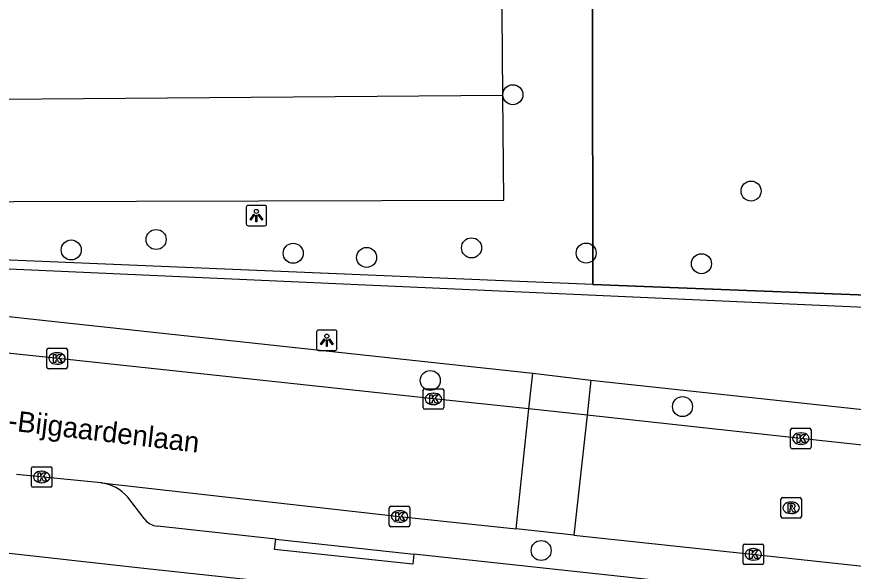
# Model space of a CAD drawing. Extents: x 160732 to 162105, y 387428 to 388479.
# Drawn here: x 161964.11 to 162004.96, y 388086.9 to 388113.99 of the extents above; entities that cross this region are included whole.
import ezdxf

# ---------------------------------------------------------------- set-up
doc = ezdxf.new("R2010")
doc.units = 0
for name, color, linetype in [('IMGEO_Boom', 7, 'Continuous'), ('IMGEO_Groenvoorziening', 7, 'Continuous'), ('IMGEO_Hek', 7, 'Continuous'), ('IMGEO_Kolk', 7, 'Continuous'), ('IMGEO_Lichtpunt', 7, 'Continuous'), ('IMGEO_Openbare_ruimte_label', 7, 'Continuous'), ('IMGEO_Parkeervlak_open', 7, 'Continuous'), ('IMGEO_Rijbaan_lokaal_open', 7, 'Continuous'), ('IMGEO_Rioolput', 7, 'Continuous'), ('IMGEO_Voetpad_open', 7, 'Continuous')]:
    doc.layers.add(name, color=color, linetype=linetype)

msp = doc.modelspace()

# ---------------------------------------------------------------- linework, layer by layer
at = {"layer": 'IMGEO_Boom'}
for centre in [(161988.338, 388110.18), (161999.966, 388105.471), (161970.919, 388103.105), (161966.774, 388102.594), (161986.319, 388102.697), (161977.612, 388102.432), (161981.198, 388102.229), (161991.915, 388102.444), (161997.546, 388101.924), (161984.306, 388096.218), (161996.619, 388094.941), (161989.719, 388087.913)]:
    msp.add_circle(centre, 0.489, dxfattribs=at)
at = {"layer": 'IMGEO_Groenvoorziening'}
for points in [[(161992.198, 388138.753), (161992.245, 388100.907)], [(161992.245, 388100.907), (161988.668, 388101.046), (161945.889, 388102.853)], [(161992.245, 388100.907), (162047.858, 388098.747)]]:
    msp.add_lwpolyline(points, dxfattribs=at)
at = {"layer": 'IMGEO_Hek'}
for points in [[(161992.245, 388100.907), (161992.198, 388138.753)], [(161988.668, 388101.046), (161945.889, 388102.853)], [(161992.245, 388100.907), (161988.668, 388101.046)], [(162047.858, 388098.747), (161992.245, 388100.907)]]:
    msp.add_lwpolyline(points, dxfattribs=at)
at = {"layer": 'IMGEO_Kolk'}
for p, q in [((161965.659, 388097.793), (161966.511, 388097.793)), ((161965.584, 388096.867), (161965.584, 388097.719)), ((161966.072, 388097.573), (161966.097, 388097.573)), ((161966.585, 388097.719), (161966.585, 388096.867)), ((161966.095, 388097.013), (161966.07, 388097.013)), ((161966.511, 388096.793), (161965.659, 388096.793)), ((161983.959, 388094.891), (161983.959, 388095.743)), ((161984.034, 388095.817), (161984.886, 388095.817)), ((161984.96, 388095.743), (161984.96, 388094.891)), ((161984.447, 388095.597), (161984.472, 388095.597)), ((161984.47, 388095.037), (161984.445, 388095.037)), ((161984.886, 388094.817), (161984.034, 388094.817)), ((162001.897, 388092.955), (162001.897, 388093.807)), ((162001.972, 388093.881), (162002.824, 388093.881)), ((162002.898, 388093.807), (162002.898, 388092.955)), ((162002.385, 388093.661), (162002.41, 388093.661)), ((162002.824, 388092.881), (162001.972, 388092.881)), ((162002.408, 388093.101), (162002.383, 388093.101)), ((161964.834, 388091.079), (161964.834, 388091.931)), ((161964.909, 388092.005), (161965.761, 388092.005)), ((161965.322, 388091.785), (161965.347, 388091.785)), ((161965.835, 388091.931), (161965.835, 388091.079)), ((161965.345, 388091.225), (161965.32, 388091.225)), ((161965.761, 388091.005), (161964.909, 388091.005)), ((161982.305, 388089.149), (161982.305, 388090.001)), ((161982.38, 388090.075), (161983.232, 388090.075)), ((161983.306, 388090.001), (161983.306, 388089.149)), ((161982.793, 388089.855), (161982.818, 388089.855)), ((161982.816, 388089.295), (161982.791, 388089.295)), ((161983.232, 388089.075), (161982.38, 388089.075)), ((161999.574, 388087.298), (161999.574, 388088.15)), ((161999.649, 388088.224), (162000.501, 388088.224)), ((162000.062, 388088.004), (162000.087, 388088.004)), ((162000.575, 388088.15), (162000.575, 388087.298)), ((162000.501, 388087.224), (161999.649, 388087.224)), ((162000.085, 388087.444), (162000.06, 388087.444))]:
    msp.add_line(p, q, dxfattribs=at)
for points in [[(161965.659, 388097.793), (161966.511, 388097.793)], [(161965.584, 388096.867), (161965.584, 388097.719)], [(161965.905, 388097.493), (161966.028, 388097.493), (161966.028, 388097.342), (161966.158, 388097.493), (161966.322, 388097.493), (161966.176, 388097.342), (161966.329, 388097.093), (161966.177, 388097.093), (161966.092, 388097.257), (161966.028, 388097.19), (161966.028, 388097.093), (161965.905, 388097.093), (161965.905, 388097.493)], [(161966.585, 388097.719), (161966.585, 388096.867)], [(161966.511, 388096.793), (161965.659, 388096.793)], [(161983.959, 388094.891), (161983.959, 388095.743)], [(161984.034, 388095.817), (161984.886, 388095.817)], [(161984.96, 388095.743), (161984.96, 388094.891)], [(161984.28, 388095.517), (161984.403, 388095.517), (161984.403, 388095.366), (161984.533, 388095.517), (161984.697, 388095.517), (161984.551, 388095.366), (161984.704, 388095.117), (161984.552, 388095.117), (161984.467, 388095.281), (161984.403, 388095.214), (161984.403, 388095.117), (161984.28, 388095.117), (161984.28, 388095.517)], [(161984.886, 388094.817), (161984.034, 388094.817)], [(162001.897, 388092.955), (162001.897, 388093.807)], [(162001.972, 388093.881), (162002.824, 388093.881)], [(162002.898, 388093.807), (162002.898, 388092.955)], [(162002.218, 388093.581), (162002.341, 388093.581), (162002.341, 388093.43), (162002.471, 388093.581), (162002.635, 388093.581), (162002.489, 388093.43), (162002.642, 388093.181), (162002.49, 388093.181), (162002.405, 388093.345), (162002.341, 388093.278), (162002.341, 388093.181), (162002.218, 388093.181), (162002.218, 388093.581)], [(162002.824, 388092.881), (162001.972, 388092.881)], [(161964.834, 388091.079), (161964.834, 388091.931)], [(161964.909, 388092.005), (161965.761, 388092.005)], [(161965.155, 388091.705), (161965.278, 388091.705), (161965.278, 388091.554), (161965.408, 388091.705), (161965.572, 388091.705), (161965.426, 388091.554), (161965.579, 388091.305), (161965.427, 388091.305), (161965.342, 388091.469), (161965.278, 388091.402), (161965.278, 388091.305), (161965.155, 388091.305), (161965.155, 388091.705)], [(161965.835, 388091.931), (161965.835, 388091.079)], [(161965.761, 388091.005), (161964.909, 388091.005)], [(161982.305, 388089.149), (161982.305, 388090.001)], [(161982.38, 388090.075), (161983.232, 388090.075)], [(161983.306, 388090.001), (161983.306, 388089.149)], [(161982.626, 388089.775), (161982.749, 388089.775), (161982.749, 388089.624), (161982.879, 388089.775), (161983.043, 388089.775), (161982.897, 388089.624), (161983.05, 388089.375), (161982.898, 388089.375), (161982.813, 388089.539), (161982.749, 388089.472), (161982.749, 388089.375), (161982.626, 388089.375), (161982.626, 388089.775)], [(161983.232, 388089.075), (161982.38, 388089.075)], [(161999.574, 388087.298), (161999.574, 388088.15)], [(161999.649, 388088.224), (162000.501, 388088.224)], [(162000.575, 388088.15), (162000.575, 388087.298)], [(161999.895, 388087.924), (162000.018, 388087.924), (162000.018, 388087.773), (162000.148, 388087.924), (162000.312, 388087.924), (162000.166, 388087.773), (162000.319, 388087.524), (162000.167, 388087.524), (162000.082, 388087.688), (162000.018, 388087.621), (162000.018, 388087.524), (161999.895, 388087.524), (161999.895, 388087.924)], [(162000.501, 388087.224), (161999.649, 388087.224)]]:
    msp.add_lwpolyline(points, dxfattribs=at)
for centre, start, end in [((161965.661, 388097.717), 91.552, 178.448), ((161965.661, 388097.717), 91.552, 178.448), ((161966.509, 388097.717), 1.552, 88.448), ((161966.509, 388097.717), 1.552, 88.448), ((161965.661, 388096.869), 181.552, 268.448), ((161965.661, 388096.869), 181.552, 268.448), ((161966.509, 388096.869), 271.552, 358.448), ((161966.509, 388096.869), 271.552, 358.448), ((161984.036, 388095.741), 91.552, 178.448), ((161984.036, 388095.741), 91.552, 178.448), ((161984.884, 388095.741), 1.552, 88.448), ((161984.884, 388095.741), 1.552, 88.448), ((161984.036, 388094.893), 181.552, 268.448), ((161984.036, 388094.893), 181.552, 268.448), ((161984.884, 388094.893), 271.552, 358.448), ((161984.884, 388094.893), 271.552, 358.448), ((162001.974, 388093.805), 91.552, 178.448), ((162001.974, 388093.805), 91.552, 178.448), ((162002.822, 388093.805), 1.552, 88.448), ((162002.822, 388093.805), 1.552, 88.448), ((162001.974, 388092.957), 181.552, 268.448), ((162001.974, 388092.957), 181.552, 268.448), ((162002.822, 388092.957), 271.552, 358.448), ((162002.822, 388092.957), 271.552, 358.448), ((161964.911, 388091.929), 91.552, 178.448), ((161964.911, 388091.929), 91.552, 178.448), ((161965.759, 388091.929), 1.552, 88.448), ((161965.759, 388091.929), 1.552, 88.448), ((161964.911, 388091.081), 181.552, 268.448), ((161964.911, 388091.081), 181.552, 268.448), ((161965.759, 388091.081), 271.552, 358.448), ((161965.759, 388091.081), 271.552, 358.448), ((161982.382, 388089.999), 91.552, 178.448), ((161982.382, 388089.999), 91.552, 178.448), ((161983.23, 388089.999), 1.552, 88.448), ((161983.23, 388089.999), 1.552, 88.448), ((161982.382, 388089.151), 181.552, 268.448), ((161982.382, 388089.151), 181.552, 268.448), ((161983.23, 388089.151), 271.552, 358.448), ((161983.23, 388089.151), 271.552, 358.448), ((161999.651, 388088.148), 91.552, 178.448), ((161999.651, 388088.148), 91.552, 178.448), ((162000.499, 388088.148), 1.552, 88.448), ((162000.499, 388088.148), 1.552, 88.448), ((161999.651, 388087.3), 181.552, 268.448), ((161999.651, 388087.3), 181.552, 268.448), ((162000.499, 388087.3), 271.552, 358.448), ((162000.499, 388087.3), 271.552, 358.448)]:
    msp.add_arc(centre, 0.0765, start, end, dxfattribs=at)
for centre, major_axis, ratio, start_param, end_param in [((161966.071, 388097.293), (-0.387, 0.002), 0.722429, 4.712389, 7.853982), ((161966.096, 388097.293), (-0.39, 0.002), 0.717154, 1.570796, 4.712389), ((161984.446, 388095.317), (-0.387, 0.002), 0.722429, 4.712389, 7.853982), ((161984.471, 388095.317), (-0.39, 0.002), 0.717154, 1.570796, 4.712389), ((162002.384, 388093.381), (-0.387, 0.002), 0.722429, 4.712389, 7.853982), ((162002.409, 388093.381), (-0.39, 0.002), 0.717154, 1.570796, 4.712389), ((161965.321, 388091.505), (-0.387, 0.002), 0.722429, 4.712389, 7.853982), ((161965.346, 388091.505), (-0.39, 0.002), 0.717154, 1.570796, 4.712389), ((161982.792, 388089.575), (-0.387, 0.002), 0.722429, 4.712389, 7.853982), ((161982.817, 388089.575), (-0.39, 0.002), 0.717154, 1.570796, 4.712389), ((162000.061, 388087.724), (-0.387, 0.002), 0.722429, 4.712389, 7.853982), ((162000.086, 388087.724), (-0.39, 0.002), 0.717154, 1.570796, 4.712389)]:
    msp.add_ellipse(centre, major_axis=major_axis, ratio=ratio, start_param=start_param, end_param=end_param, dxfattribs=at)
at = {"layer": 'IMGEO_Lichtpunt'}
for p, q in [((161976.219, 388104.774), (161975.411, 388104.774)), ((161976.219, 388104.774), (161975.411, 388104.774)), ((161975.317, 388104.679), (161975.317, 388103.872)), ((161975.317, 388104.679), (161975.317, 388103.872)), ((161976.313, 388103.872), (161976.313, 388104.679)), ((161976.313, 388103.872), (161976.313, 388104.679)), ((161975.411, 388103.778), (161976.219, 388103.778)), ((161975.411, 388103.778), (161976.219, 388103.778)), ((161978.754, 388098.586), (161978.754, 388097.779)), ((161978.754, 388098.586), (161978.754, 388097.779)), ((161979.656, 388098.681), (161978.848, 388098.681)), ((161979.656, 388098.681), (161978.848, 388098.681)), ((161979.75, 388097.779), (161979.75, 388098.586)), ((161979.75, 388097.779), (161979.75, 388098.586)), ((161978.848, 388097.685), (161979.656, 388097.685)), ((161978.848, 388097.685), (161979.656, 388097.685))]:
    msp.add_line(p, q, dxfattribs=at)
for points in [[(161975.691, 388104.343), (161975.73, 388104.315), (161975.542, 388104.053), (161975.504, 388104.08), (161975.691, 388104.343)], [(161975.793, 388104.295), (161975.84, 388104.295), (161975.84, 388103.973), (161975.793, 388103.973), (161975.793, 388104.295)], [(161975.903, 388104.315), (161975.941, 388104.342), (161976.128, 388104.08), (161976.089, 388104.052), (161975.903, 388104.315)], [(161979.128, 388098.25), (161979.167, 388098.222), (161978.979, 388097.96), (161978.941, 388097.987), (161979.128, 388098.25)], [(161979.23, 388098.202), (161979.277, 388098.202), (161979.277, 388097.88), (161979.23, 388097.88), (161979.23, 388098.202)], [(161979.34, 388098.222), (161979.378, 388098.249), (161979.565, 388097.987), (161979.526, 388097.959), (161979.34, 388098.222)]]:
    msp.add_lwpolyline(points, dxfattribs=at)
for centre in [(161975.816, 388104.477), (161979.253, 388098.384)]:
    msp.add_circle(centre, 0.0994, dxfattribs=at)
for centre, start, end in [((161975.411, 388104.679), 90, 180), ((161975.411, 388104.679), 90, 180), ((161976.219, 388104.679), 0, 90), ((161976.219, 388104.679), 0, 90), ((161975.411, 388103.872), 180, 270), ((161975.411, 388103.872), 180, 270), ((161976.219, 388103.872), 270, 0), ((161976.219, 388103.872), 270, 360), ((161978.848, 388098.586), 90, 180), ((161978.848, 388098.586), 90, 180), ((161979.656, 388098.586), 0, 90), ((161979.656, 388098.586), 0, 90), ((161978.848, 388097.779), 180, 270), ((161978.848, 388097.779), 180, 270), ((161979.656, 388097.779), 270, 0), ((161979.656, 388097.779), 270, 360)]:
    msp.add_arc(centre, 0.0946, start, end, dxfattribs=at)
at = {"layer": 'IMGEO_Parkeervlak_open'}
for points in [[(161945.88, 388105.084), (161946.013, 388105.083), (161946.015, 388104.905), (161987.888, 388105.026), (161987.846, 388110.16)], [(161989.12, 388094.829), (161989.318, 388096.582)], [(161992.137, 388096.237), (161991.959, 388094.519)]]:
    msp.add_lwpolyline(points, dxfattribs=at)
at = {"layer": 'IMGEO_Rijbaan_lokaal_open'}
for points in [[(161987.846, 388110.16), (161987.684, 388130.321)], [(161942.791, 388109.796), (161987.846, 388110.16)], [(161989.12, 388094.829), (161984.456, 388095.316), (161966.131, 388097.292), (161959.452, 388098)], [(161988.504, 388088.963), (161989.12, 388094.829)], [(161991.959, 388094.519), (161989.12, 388094.829)], [(161991.959, 388094.519), (161991.314, 388088.664)], [(162041.22, 388089.141), (162038.299, 388089.489), (162021.593, 388091.297), (162002.394, 388093.38), (162000, 388093.641), (161991.959, 388094.519)], [(161968.229, 388091.214), (161964.108, 388091.632)], [(161968.229, 388091.214), (161982.802, 388089.576), (161988.504, 388088.963)], [(161991.314, 388088.664), (161988.504, 388088.963)], [(161991.314, 388088.664), (162000, 388087.733), (162019.605, 388085.618), (162035.95, 388083.883), (162039.545, 388083.46)]]:
    msp.add_lwpolyline(points, dxfattribs=at)
at = {"layer": 'IMGEO_Rioolput'}
for p, q in [((162001.423, 388089.572), (162001.423, 388090.424)), ((162001.498, 388090.498), (162002.35, 388090.498)), ((162002.424, 388090.424), (162002.424, 388089.572)), ((162001.911, 388090.278), (162001.936, 388090.278)), ((162001.934, 388089.718), (162001.909, 388089.718)), ((162002.35, 388089.498), (162001.498, 388089.498))]:
    msp.add_line(p, q, dxfattribs=at)
for points in [[(162001.423, 388089.572), (162001.423, 388090.424)], [(162001.498, 388090.498), (162002.35, 388090.498)], [(162002.424, 388090.424), (162002.424, 388089.572)], [(162002.012, 388090.196), (162001.76, 388090.198), (162001.76, 388089.798)], [(162001.938, 388090.117), (162001.884, 388090.117), (162001.884, 388090.036)], [(162001.884, 388090.036), (162001.936, 388090.036)], [(162001.76, 388089.798), (162001.884, 388089.798), (162001.884, 388089.96), (162001.895, 388089.96)], [(162001.942, 388089.931), (162002.013, 388089.798), (162002.153, 388089.798), (162002.088, 388089.924)], [(162002.35, 388089.498), (162001.498, 388089.498)]]:
    msp.add_lwpolyline(points, dxfattribs=at)
for centre, radius, start, end in [((162001.5, 388090.422), 0.0765, 91.552, 178.448), ((162001.5, 388090.422), 0.0765, 91.552, 178.448), ((162002.348, 388090.422), 0.0765, 1.552, 88.448), ((162002.348, 388090.422), 0.0765, 1.552, 88.448), ((162001.92, 388090.225), 0.19, 274.7715, 282.9687), ((162001.944, 388090.021), 0.0964, 77.0061, 93.1865), ((162001.958, 388090.078), 0.0378, 276.6634, 79.6772), ((162002.011, 388090.086), 0.109, 350.3612, 89.416), ((162002.009, 388090.086), 0.112, 277.5842, 350.9817), ((162001.894, 388089.907), 0.0533, 26.0293, 88.6989), ((162001.993, 388089.871), 0.108, 29.5134, 73.7905), ((162001.5, 388089.574), 0.0765, 181.552, 268.448), ((162001.5, 388089.574), 0.0765, 181.552, 268.448), ((162002.348, 388089.574), 0.0765, 271.552, 358.448), ((162002.348, 388089.574), 0.0765, 271.552, 358.448)]:
    msp.add_arc(centre, radius, start, end, dxfattribs=at)
for centre, major_axis, ratio, start_param, end_param in [((162001.91, 388089.998), (-0.387, 0.002), 0.722429, 4.712389, 7.853982), ((162001.935, 388089.998), (-0.39, 0.002), 0.717154, 1.570796, 4.712389)]:
    msp.add_ellipse(centre, major_axis=major_axis, ratio=ratio, start_param=start_param, end_param=end_param, dxfattribs=at)
at = {"layer": 'IMGEO_Voetpad_open'}
for points in [[(162041.62, 388098.195), (162000, 388100.032), (161962.631, 388101.706), (161945.89, 388102.54)], [(161962.677, 388099.464), (161966.115, 388099.077), (161989.318, 388096.582)], [(161989.318, 388096.582), (161992.137, 388096.237)], [(161992.137, 388096.237), (162000, 388095.388), (162038.387, 388091.242)], [(161970.329, 388089.483), (161969.543, 388090.514)], [(161976.76, 388088.461), (161970.983, 388089.104)], [(161983.502, 388087.74), (161983.449, 388087.243), (161976.707, 388087.964), (161976.76, 388088.461)], [(161976.76, 388088.461), (161983.502, 388087.74)], [(162039.214, 388079.601), (162000, 388083.836), (161970.463, 388087.024), (161962.698, 388087.873)], [(161995.841, 388086.397), (161983.502, 388087.74)]]:
    msp.add_lwpolyline(points, dxfattribs=at)
for centre, radius, start, end in [((161967.96, 388089.126), 2.105, 41.2478, 82.6616), ((161971.055, 388089.982), 0.881, 214.5127, 265.3018)]:
    msp.add_arc(centre, radius, start, end, dxfattribs=at)

# ---------------------------------------------------------------- texts
at = {"layer": 'IMGEO_Openbare_ruimte_label'}
msp.add_text('Groot-Bijgaardenlaan', height=1, rotation=353.2801, dxfattribs=at).set_placement((161960.344, 388094.178))

doc.saveas('drawing.dxf')
